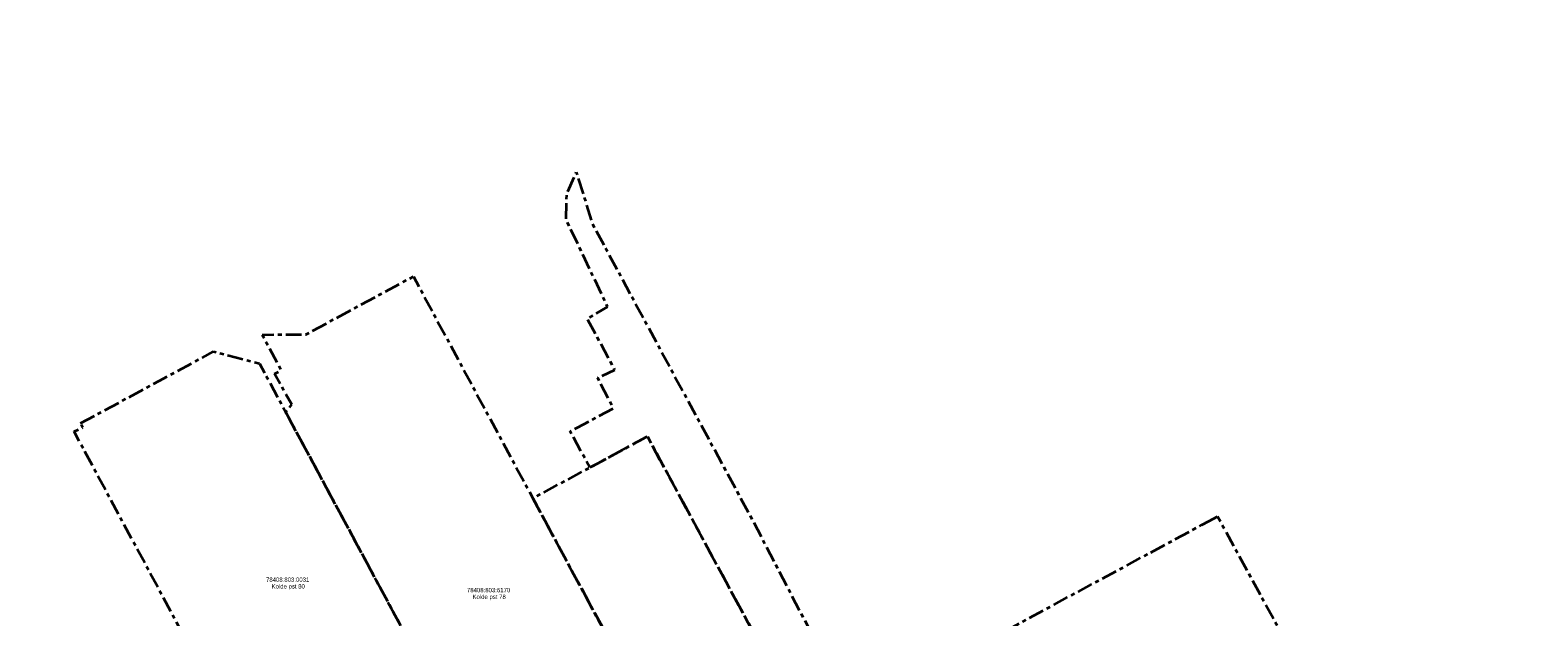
# Model space of a CAD drawing. Header units: metres. Extents: x 538891 to 1080079, y 6588829 to 13178720.
# Tile 609 of 656: x 539752 to 540134, y 6589405 to 6589553. Entities that reach past the tile are written whole.
import ezdxf

# ---------------------------------------------------------------- set-up
doc = ezdxf.new("R2010")
doc.units = ezdxf.units.M
doc.header["$LTSCALE"] = 0.4
doc.linetypes.add('KATASTRIPIIR', pattern=[17.5, 10, -2.5, 2.5, -2.5])
doc.layers.add('GEO', color=7, linetype='Continuous')
doc.styles.add('HK Explorer Book', font='txt')

msp = doc.modelspace()

# ---------------------------------------------------------------- linework, layer by layer
at = {"layer": 'GEO', "color": 35, "linetype": 'KATASTRIPIIR', "lineweight": 35, "true_color": 0xb1703a, "flags": 128}
for points in [[(539443.01, 6589409.31), (539452.71, 6589448.01), (539474.09, 6589442.7), (539521.35, 6589512.66), (539531.92, 6589505.27), (539524.3, 6589495.39), (539522.08, 6589499.6), (539481.56, 6589440.85), (539563.86, 6589420.43), (539625.52, 6589405.13), (539608.81, 6589440.29), (539609.75, 6589442.99), (539608, 6589446.67), (539559.55, 6589546.11), (539564.46, 6589553.36), (539630.53, 6589415.87), (539746.58, 6589386.48), (539806.68, 6589371.25), (539851.41, 6589359.92), (539871.95, 6589354.72), (539867.18, 6589363.58), (539926.12, 6589348.66), (539949.09, 6589342.84), (539954.98, 6589344.13), (539958.19, 6589351.42), (539955.18, 6589364.57), (539908.73, 6589450.44), (539900.61, 6589446.07), (539894.15, 6589442.58), (539889.14, 6589451.77), (539891.02, 6589452.73), (539900.13, 6589457.61), (539896.12, 6589465.27), (539900.48, 6589467.33), (539893.45, 6589480.29), (539898.64, 6589483.31), (539888.11, 6589505.36), (539888.27, 6589511.95), (539890.68, 6589517.36), (539894.85, 6589504.16), (539935.41, 6589429.13), (539960.79, 6589380.36), (539989.71, 6589324.88), (539996.79, 6589323.09), (540010.36, 6589318.34), (540064.33, 6589299.46), (540078.61, 6589294.78), (540116.43, 6589314.56), (540134.41, 6589272.73), (540099.44, 6589253.16), (539963.84, 6589287.14), (539909.52, 6589298.37), (539763.13, 6589328.62), (539689.49, 6589347.26), (539661.86, 6589354.25), (539600.04, 6589369.91), (539443.01, 6589409.31)], [(539926.12, 6589348.66), (539867.18, 6589363.58), (539817.05, 6589456.57), (539818.6, 6589458.53), (539814.19, 6589466.28), (539815.91, 6589467.25), (539811.08, 6589476.23), (539822.13, 6589476.3), (539849.42, 6589490.99), (539879.69, 6589434.79), (539926.12, 6589348.66)], [(539765.02, 6589453.79), (539784.96, 6589464.53), (539798.76, 6589471.97), (539810.38, 6589468.95), (539817.05, 6589456.57), (539867.18, 6589363.58), (539871.95, 6589354.72), (539851.41, 6589359.92), (539806.68, 6589371.25), (539763.4, 6589451.68), (539765.63, 6589452.73), (539765.02, 6589453.79)], [(539900.61, 6589446.07), (539908.73, 6589450.44), (539955.18, 6589364.57), (539958.19, 6589351.42), (539954.98, 6589344.13), (539949.09, 6589342.84), (539926.12, 6589348.66), (539879.69, 6589434.79), (539894.15, 6589442.58), (539900.61, 6589446.07)], [(540051.02, 6589429.01), (540053.22, 6589430.2), (540116.43, 6589314.56), (540078.61, 6589294.78), (540064.33, 6589299.46), (540010.36, 6589318.34), (540035.43, 6589331.9), (539998.29, 6589400.58), (540049.26, 6589428.06), (540051.02, 6589429.01)]]:
    msp.add_lwpolyline(points, dxfattribs=at)

# ---------------------------------------------------------------- texts
at = {"layer": 'GEO', "color": 35, "true_color": 0xb1703a, "char_height": 1.1, "attachment_point": 2, "line_spacing_factor": 0.25, "style": 'HK Explorer Book'}
for s, insert in [('78408:803:0031', (539817.5341, 6589414.7324)), ('Kolde pst 80', (539817.675, 6589413.0428)), ('78408:803:6170', (539868.4591, 6589412.0948)), ('Kolde pst 78', (539868.6, 6589410.4052))]:
    msp.add_mtext(s, dxfattribs=dict(at, insert=insert))

doc.saveas('drawing.dxf')
